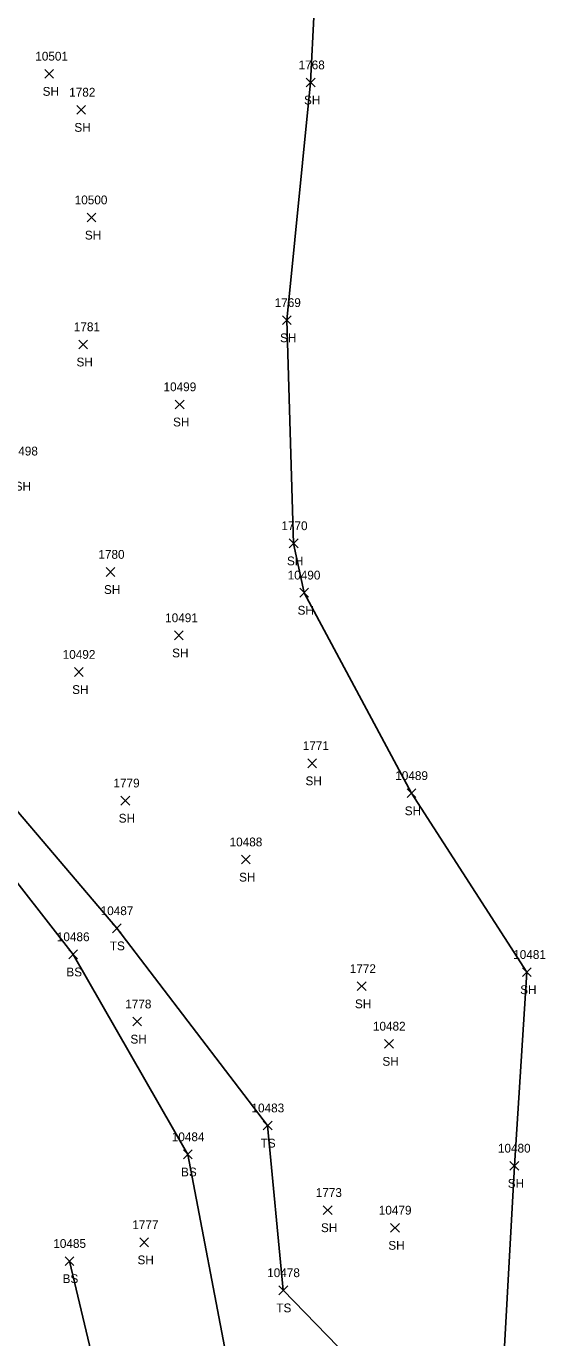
# Model space of a CAD drawing. Extents: x 1482574 to 1485769, y 580696 to 595649.
# Drawn here: x 1485228.7 to 1485350.4, y 582325.6 to 582623.9 of the extents above; entities that cross this region are included whole.
import ezdxf

# ---------------------------------------------------------------- set-up
doc = ezdxf.new("R2010")
doc.units = 0
for name, color, linetype in [('L_A', 7, 'Continuous'), ('L_I', 7, 'Continuous'), ('L_TIC', 7, 'Continuous'), ('LELB', 7, 'Continuous'), ('LSOGP', 7, 'Continuous')]:
    doc.layers.add(name, color=color, linetype=linetype)

msp = doc.modelspace()

# ---------------------------------------------------------------- linework, layer by layer
at = {"layer": 'L_TIC'}
for points in [[(1485232.96, 582612.06), (1485234.96, 582614.06)], [(1485234.96, 582612.06), (1485232.96, 582614.06)], [(1485292.37, 582610.08), (1485294.37, 582612.08)], [(1485294.37, 582610.08), (1485292.37, 582612.08)], [(1485240.19, 582603.87), (1485242.19, 582605.87)], [(1485242.19, 582603.87), (1485240.19, 582605.87)], [(1485242.58, 582579.37), (1485244.58, 582581.37)], [(1485244.58, 582579.37), (1485242.58, 582581.37)], [(1485286.94, 582556.01), (1485288.93, 582558.01)], [(1485288.93, 582556.01), (1485286.94, 582558.01)], [(1485240.66, 582550.51), (1485242.66, 582552.51)], [(1485242.66, 582550.51), (1485240.66, 582552.51)], [(1485262.61, 582536.86), (1485264.61, 582538.86)], [(1485264.61, 582536.86), (1485262.61, 582538.86)], [(1485288.5, 582505.26), (1485290.5, 582507.26)], [(1485290.5, 582505.26), (1485288.5, 582507.26)], [(1485246.9, 582498.75), (1485248.9, 582500.75)], [(1485248.9, 582498.75), (1485246.9, 582500.75)], [(1485290.91, 582494.04), (1485292.91, 582496.04)], [(1485292.91, 582494.04), (1485290.91, 582496.04)], [(1485262.4, 582484.33), (1485264.4, 582486.33)], [(1485264.4, 582484.33), (1485262.4, 582486.33)], [(1485239.68, 582476), (1485241.68, 582478)], [(1485241.68, 582476), (1485239.68, 582478)], [(1485292.71, 582455.24), (1485294.71, 582457.24)], [(1485294.71, 582455.24), (1485292.71, 582457.24)], [(1485250.25, 582446.74), (1485252.25, 582448.74)], [(1485252.25, 582446.74), (1485250.25, 582448.74)], [(1485315.28, 582448.43), (1485317.28, 582450.43)], [(1485317.28, 582448.43), (1485315.28, 582450.43)], [(1485277.62, 582433.34), (1485279.62, 582435.34)], [(1485279.62, 582433.34), (1485277.62, 582435.34)], [(1485248.31, 582417.7), (1485250.31, 582419.7)], [(1485250.31, 582417.7), (1485248.31, 582419.7)], [(1485238.41, 582411.77), (1485240.41, 582413.77)], [(1485240.41, 582411.77), (1485238.41, 582413.77)], [(1485341.51, 582407.74), (1485343.51, 582409.74)], [(1485343.51, 582407.74), (1485341.51, 582409.74)], [(1485303.96, 582404.52), (1485305.96, 582406.52)], [(1485305.96, 582404.52), (1485303.96, 582406.52)], [(1485252.92, 582396.49), (1485254.92, 582398.49)], [(1485254.92, 582396.49), (1485252.92, 582398.49)], [(1485310.19, 582391.44), (1485312.19, 582393.44)], [(1485312.19, 582391.44), (1485310.19, 582393.44)], [(1485282.59, 582372.84), (1485284.59, 582374.84)], [(1485284.59, 582372.84), (1485282.59, 582374.84)], [(1485264.47, 582366.28), (1485266.47, 582368.28)], [(1485266.47, 582366.28), (1485264.47, 582368.28)], [(1485338.68, 582363.69), (1485340.68, 582365.69)], [(1485340.68, 582363.69), (1485338.68, 582365.69)], [(1485296.23, 582353.6), (1485298.23, 582355.6)], [(1485298.23, 582353.6), (1485296.23, 582355.6)], [(1485311.54, 582349.59), (1485313.54, 582351.59)], [(1485313.54, 582349.59), (1485311.54, 582351.59)], [(1485254.53, 582346.28), (1485256.53, 582348.28)], [(1485256.53, 582346.28), (1485254.53, 582348.28)], [(1485237.55, 582342.01), (1485239.55, 582344.01)], [(1485239.55, 582342.01), (1485237.55, 582344.01)], [(1485286.16, 582335.36), (1485288.16, 582337.36)], [(1485288.16, 582335.36), (1485286.16, 582337.36)]]:
    msp.add_lwpolyline(points, dxfattribs=at)
at = {"layer": 'LELB'}
for points in [[(1485347.98, 582248.82), (1485314.44, 582308.23), (1485287.16, 582336.36), (1485283.59, 582373.84), (1485249.31, 582418.7), (1485211.02, 582463.8), (1485178.77, 582501.68), (1485146.09, 582541.96)], [(1485326.51, 582249.07), (1485293.42, 582286.8), (1485274.76, 582318.45), (1485265.47, 582367.28), (1485239.41, 582412.77), (1485203.54, 582458.7), (1485169.2, 582497.61)], [(1485350.44, 582154.02), (1485316.21, 582202.95), (1485293.49, 582233.37), (1485269.64, 582267.8), (1485251.49, 582288.57), (1485238.55, 582343.01)]]:
    msp.add_lwpolyline(points, dxfattribs=at)
at = {"layer": 'LSOGP'}
msp.add_lwpolyline([(1485295.81, 582660.27), (1485293.37, 582611.08), (1485287.94, 582557.01), (1485289.5, 582506.26), (1485291.91, 582495.04), (1485316.28, 582449.43), (1485342.51, 582408.74), (1485339.68, 582364.69), (1485336.38, 582304.46)], dxfattribs=at)

# ---------------------------------------------------------------- texts
at = {"layer": 'L_A'}
for s, p in [('SH', (1485232.45, 582608.06)), ('SH', (1485291.86, 582606.08)), ('SH', (1485239.67, 582599.87)), ('SH', (1485242.06, 582575.37)), ('SH', (1485286.42, 582552.01)), ('SH', (1485240.15, 582546.5)), ('SH', (1485262.1, 582532.86)), ('SH', (1485226.1, 582518.25)), ('SH', (1485287.99, 582501.26)), ('SH', (1485246.39, 582494.75)), ('SH', (1485290.4, 582490.04)), ('SH', (1485261.89, 582480.33)), ('SH', (1485239.17, 582472)), ('SH', (1485292.2, 582451.24)), ('SH', (1485314.76, 582444.43)), ('SH', (1485249.74, 582442.74)), ('SH', (1485277.11, 582429.34)), ('TS', (1485247.72, 582413.7)), ('BS', (1485237.85, 582407.77)), ('SH', (1485341, 582403.74)), ('SH', (1485303.44, 582400.52)), ('SH', (1485252.41, 582392.49)), ('SH', (1485309.68, 582387.44)), ('TS', (1485282, 582368.84)), ('BS', (1485263.91, 582362.28)), ('SH', (1485338.17, 582359.69)), ('SH', (1485295.71, 582349.6)), ('SH', (1485311.02, 582345.59)), ('SH', (1485254.02, 582342.28)), ('BS', (1485236.99, 582338.01)), ('TS', (1485285.57, 582331.36))]:
    msp.add_text(s, height=2, dxfattribs=at).set_placement(p)
at = {"layer": 'L_I'}
for s, p in [('10501', (1485230.78, 582616.06)), ('1768', (1485290.63, 582614.08)), ('1782', (1485238.49, 582607.87)), ('10500', (1485239.74, 582583.37)), ('1769', (1485285.19, 582560.01)), ('1781', (1485239.54, 582554.51)), ('10499', (1485259.93, 582540.86)), ('10498', (1485223.94, 582526.25)), ('1770', (1485286.72, 582509.26)), ('1780', (1485245.12, 582502.75)), ('10490', (1485288.15, 582498.04)), ('10491', (1485260.3, 582488.33)), ('10492', (1485237.01, 582480)), ('1771', (1485291.58, 582459.24)), ('10489', (1485312.6, 582452.43)), ('1779', (1485248.55, 582450.74)), ('10488', (1485274.95, 582437.34)), ('10487', (1485245.64, 582421.7)), ('10486', (1485235.68, 582415.77)), ('10481', (1485339.41, 582411.74)), ('1772', (1485302.26, 582408.52)), ('1778', (1485251.23, 582400.49)), ('10482', (1485307.52, 582395.44)), ('10483', (1485279.92, 582376.84)), ('10484', (1485261.8, 582370.28)), ('10480', (1485335.93, 582367.69)), ('1773', (1485294.53, 582357.6)), ('10479', (1485308.86, 582353.59)), ('1777', (1485252.84, 582350.28)), ('10485', (1485234.88, 582346.01)), ('10478', (1485283.49, 582339.36))]:
    msp.add_text(s, height=2, dxfattribs=at).set_placement(p)

doc.saveas('drawing.dxf')
